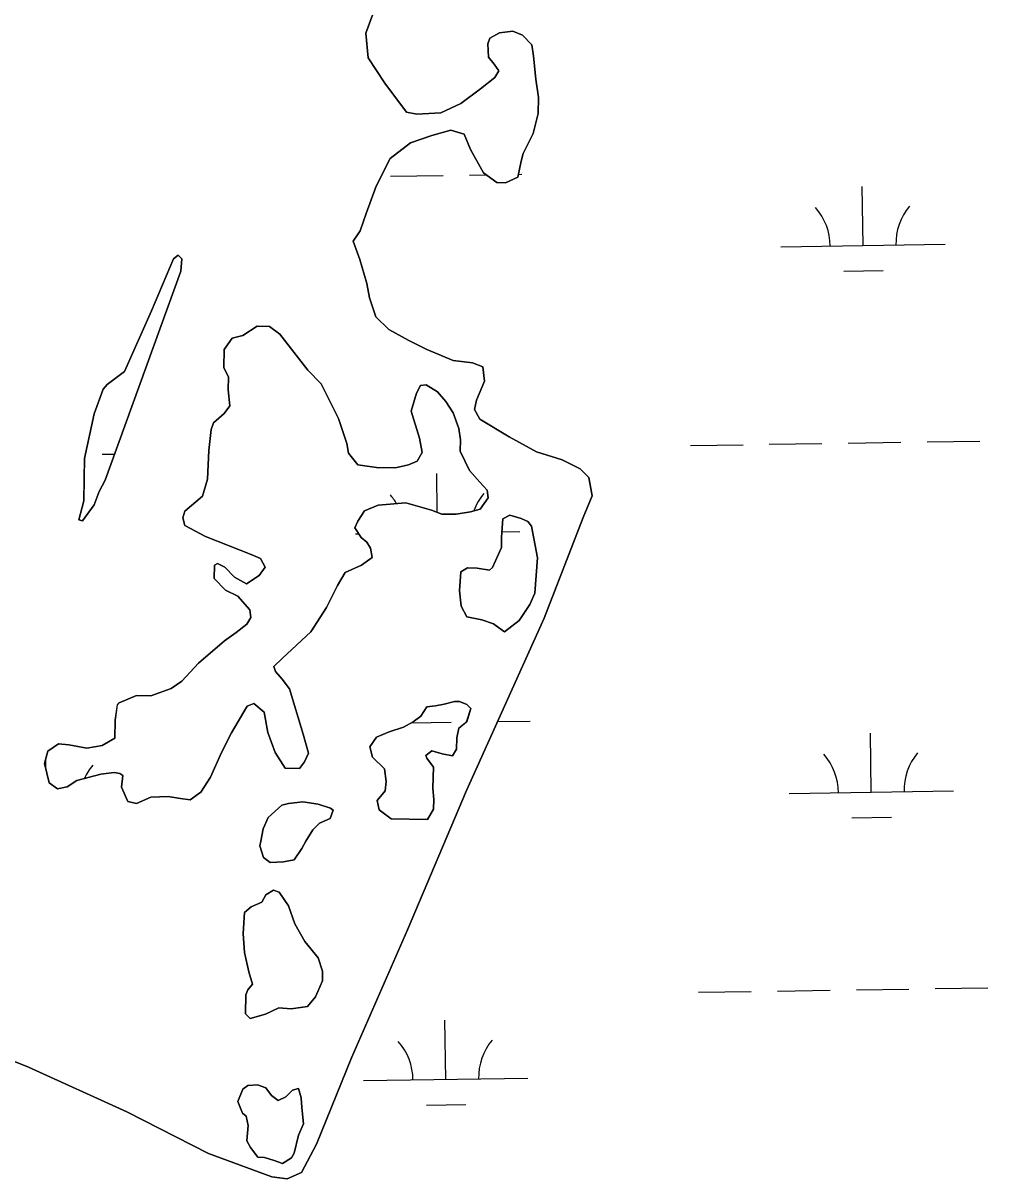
# Model space of a CAD drawing. Extents: x 3807117 to 3845308, y 337856 to 363736.
# Drawn here: x 3814601 to 3815188, y 347678 to 348381 of the extents above; entities that cross this region are included whole.
import ezdxf

# ---------------------------------------------------------------- set-up
doc = ezdxf.new("R2010")
doc.units = 0
doc.layers.add('V-TOPO-SHOR', color=7, linetype='Continuous')
doc.layers.add('V-WETL-SWMP', color=7, linetype='Continuous')

msp = doc.modelspace()

# ---------------------------------------------------------------- linework, layer by layer
at = {"layer": 'V-TOPO-SHOR'}
for points in [[(3814813.69, 348386.65), (3814809.41, 348375.11), (3814810.87, 348359.97), (3814821.05, 348344.67), (3814834.08, 348326.99), (3814840.46, 348325.71), (3814855, 348326.6), (3814867.31, 348332.18), (3814879.1, 348341.26), (3814887.95, 348348.07), (3814890.35, 348352.1), (3814887.52, 348356.22), (3814884.11, 348360.35), (3814883.68, 348368.49), (3814884.91, 348371.96), (3814890.78, 348375.34), (3814898.94, 348376.35), (3814904.7, 348373.91), (3814910.4, 348368), (3814911.44, 348361), (3814912.92, 348347.03), (3814914.46, 348335.96), (3814914.27, 348326.08), (3814911.14, 348313.93), (3814905.11, 348301.84), (3814903.86, 348297.21), (3814901.93, 348287.37), (3814894.31, 348284.02), (3814889.08, 348284.12), (3814881.06, 348290.08), (3814873.18, 348304.18), (3814869.29, 348313.55), (3814861.2, 348316.02)], [(3814861.2, 348316.02), (3814849.51, 348312.75), (3814836.64, 348308.34), (3814824.26, 348298.69), (3814815.81, 348281.99), (3814809.69, 348265.25), (3814806.01, 348254.86), (3814801.82, 348248.54), (3814805.68, 348237.43), (3814810.06, 348222.82), (3814811.64, 348214.07), (3814815.49, 348202.37), (3814823.49, 348194.67), (3814835.57, 348188.05), (3814846.51, 348182.62), (3814862.66, 348175.92), (3814874.26, 348174.54), (3814880.61, 348172.1), (3814881.6, 348163.36), (3814876.74, 348151.83), (3814875.47, 348146.04), (3814878.85, 348140.17), (3814896.67, 348129.37), (3814913.35, 348120.35), (3814928.96, 348115.41), (3814939.9, 348109.97), (3814945.03, 348104.64), (3814947.15, 348093.56), (3814941.67, 348080.3), (3814917.87, 348019.13), (3814870.58, 347914.23), (3814834.71, 347829.46), (3814800.71, 347751.63), (3814779.4, 347699.13), (3814770.36, 347681.86), (3814761.57, 347677.96), (3814752.29, 347679.29), (3814713.61, 347693.38), (3814664.1, 347718.71), (3814604.16, 347745.98), (3814563.2, 347762.44)], [(3814650.91, 348103.14), (3814696.86, 348230.15), (3814697.58, 348237.7), (3814695.3, 348240.06), (3814692.35, 348237.79), (3814678.98, 348206.08), (3814662.6, 348169.18), (3814651.99, 348161.24), (3814649.61, 348158.38), (3814644.1, 348143.37), (3814638.36, 348116.16), (3814638.15, 348104.54), (3814637.89, 348090.6), (3814634.77, 348079.03), (3814637.08, 348078.41), (3814644.24, 348088.15), (3814647.29, 348096.23), (3814650.91, 348103.14)], [(3814633.56, 347920.38), (3814648.16, 347924.18), (3814656.31, 347925.19), (3814659.79, 347924.54), (3814661.51, 347923.35), (3814660.8, 347916.39), (3814664.71, 347907.6), (3814669.91, 347906.34), (3814678.7, 347910.24), (3814689.17, 347910.63), (3814696.71, 347909.33), (3814702.5, 347908.64), (3814708.98, 347913.17), (3814714.97, 347922.35), (3814721.64, 347937.34), (3814727.67, 347949.44), (3814737.27, 347965.53), (3814741.37, 347967.2), (3814747.67, 347961.85), (3814749.76, 347949.61), (3814754.19, 347937.32), (3814760.4, 347927.9), (3814769.12, 347927.74), (3814772.1, 347931.75), (3814774.52, 347936.94), (3814771.25, 347948.62), (3814763.04, 347976.1), (3814758.5, 347981.99), (3814754.52, 347986.71), (3814753.42, 347989.64), (3814758.74, 347994.77), (3814775.89, 348010.73), (3814785.47, 348025.66), (3814792.11, 348038.91), (3814796.91, 348046.95), (3814806.87, 348051.42), (3814813.35, 348055.95), (3814812.3, 348061.78), (3814810.04, 348065.31), (3814806.6, 348068.28), (3814802.65, 348074.16), (3814804.46, 348078.2), (3814808.65, 348084.51), (3814816.85, 348087.85), (3814833.73, 348089.28), (3814849.34, 348084.92), (3814855.69, 348082.48), (3814864.41, 348082.31), (3814873.15, 348083.9), (3814879, 348085.53), (3814883.77, 348092.42), (3814883.28, 348097.07), (3814878.72, 348101.81), (3814872.46, 348108.9), (3814866.86, 348120.63), (3814866.99, 348127.6), (3814865.96, 348134.59), (3814862.65, 348143.96), (3814858.13, 348151.01), (3814853.01, 348156.92), (3814846.11, 348161.12), (3814842.61, 348160.6), (3814840.21, 348156), (3814837.09, 348145.01), (3814842.02, 348128.65), (3814843.6, 348119.9), (3814840.6, 348114.72), (3814835.33, 348112.5), (3814828.32, 348110.88), (3814817.27, 348110.51), (3814804.52, 348112.49), (3814798.84, 348119.57), (3814797.79, 348125.4), (3814792.84, 348140.6), (3814782.19, 348161.73), (3814774.21, 348170.01), (3814757.18, 348191.83), (3814750.87, 348196.6), (3814743.32, 348196.74), (3814734.5, 348191.09), (3814728.07, 348189.47), (3814723.29, 348182.58), (3814723.09, 348171.54), (3814725.89, 348165.68), (3814725.74, 348158.13), (3814726.72, 348148.23), (3814723.15, 348143.64), (3814716.65, 348137.95), (3814715.41, 348133.91), (3814714.01, 348121.15), (3814713.11, 348103.73), (3814710.01, 348093.32), (3814699.38, 348084.22), (3814698.14, 348080.18), (3814699.21, 348075.51), (3814711.88, 348068.88), (3814739.57, 348057.9), (3814745.34, 348055.47), (3814748.15, 348050.18), (3814744.56, 348045.02), (3814736.91, 348039.93)], [(3814912.33, 348034.34), (3814913.9, 348055.82), (3814910.19, 348075.07), (3814907.92, 348078.02), (3814903.88, 348079.84), (3814896.94, 348081.71), (3814892.83, 348079.46), (3814892.05, 348068.43), (3814891.93, 348062.04), (3814886.47, 348049.94), (3814884.7, 348048.23), (3814877.16, 348049.53), (3814871.35, 348049.64), (3814867.25, 348047.39), (3814866.45, 348035.78), (3814867.44, 348026.46), (3814870.8, 348020.01), (3814880.07, 348018.09), (3814887, 348015.64), (3814888.72, 348014.44), (3814893.88, 348010.86), (3814902.73, 348017.67), (3814909.3, 348027.43), (3814912.33, 348034.34)], [(3814736.91, 348039.93), (3814729.44, 348044.14), (3814723.73, 348050.06), (3814719.13, 348052.47), (3814717.36, 348051.34), (3814717.21, 348043.21), (3814724.06, 348036.1), (3814731.54, 348032.48), (3814738.95, 348024.2), (3814739.44, 348019.54), (3814737.04, 348015.52), (3814730.55, 348010.41), (3814723.48, 348005.31), (3814707.54, 347991.66), (3814697.45, 347980.8), (3814690.98, 347976.27), (3814678.69, 347971.85), (3814669.97, 347972.01), (3814659.43, 347967.56), (3814658.24, 347966.42), (3814656.91, 347957.14), (3814656.7, 347946.11), (3814649.06, 347941.6), (3814639.74, 347940.03), (3814628.73, 347941.98), (3814622.35, 347942.67), (3814615.87, 347938.15), (3814613.99, 347930.63), (3814616.68, 347918.95), (3814621.84, 347915.37), (3814627.67, 347916.42), (3814633.56, 347920.38)], [(3814850.27, 347915.77), (3814850.5, 347928.55), (3814846.53, 347933.86), (3814845.98, 347935.61), (3814849.52, 347938.45), (3814855.88, 347936.59), (3814862.25, 347935.31), (3814864.65, 347939.33), (3814864.78, 347946.3), (3814866.05, 347952.09), (3814870.77, 347956.07), (3814873.25, 347964.16), (3814870.97, 347966.53), (3814866.36, 347968.36), (3814863.45, 347968.41), (3814857.02, 347966.79), (3814851.78, 347965.73), (3814846.54, 347965.24), (3814842.94, 347959.49), (3814838.23, 347956.1), (3814832.35, 347952.72), (3814823.58, 347949.97), (3814815.97, 347946.63), (3814811.79, 347940.9), (3814813.42, 347934.47), (3814820.84, 347927.36), (3814821.86, 347919.79), (3814821.17, 347913.98), (3814816.42, 347908.26), (3814817.47, 347902.43), (3814824.93, 347897.06), (3814835.96, 347896.85), (3814847, 347896.65), (3814850.61, 347902.98), (3814850.72, 347908.79), (3814850.27, 347915.77)], [(3814777.14, 347890.39), (3814781.28, 347894.39), (3814787.73, 347897.17), (3814789.57, 347902.37), (3814787.85, 347903.56), (3814780.34, 347906.03), (3814771.06, 347907.36), (3814762.33, 347906.36), (3814758.24, 347905.28), (3814749.96, 347897.87), (3814746.93, 347890.96), (3814745.63, 347883.42), (3814744.99, 347880.53), (3814747.19, 347873.51), (3814751.2, 347870.53), (3814759.34, 347870.96), (3814765.76, 347872.01), (3814770.53, 347878.89), (3814772.94, 347883.5), (3814777.14, 347890.39)], [(3814780.34, 347812.45), (3814772.39, 347822.48), (3814766.19, 347833.06), (3814762.33, 347844.17), (3814756.67, 347852.41), (3814753.21, 347853.64), (3814748.51, 347850.82), (3814746.1, 347846.22), (3814739.65, 347843.43), (3814735.52, 347840.02), (3814734.7, 347827.25), (3814735.65, 347815.61), (3814738.33, 347803.93), (3814740.52, 347796.34), (3814737.55, 347792.91), (3814736.33, 347790.02), (3814736.12, 347778.4), (3814738.97, 347775.44), (3814748.32, 347778.17), (3814756.53, 347782.09), (3814764.07, 347781.37), (3814773.98, 347782.93), (3814778.74, 347788.65), (3814782.99, 347798.45), (3814783.09, 347804.26), (3814780.34, 347812.45)], [(3814771.49, 347711.48), (3814770.51, 347721.39), (3814770.04, 347727.2), (3814768.4, 347733.05), (3814764.9, 347731.95), (3814760.75, 347727.96), (3814756.06, 347725.72), (3814752.05, 347728.7), (3814748.65, 347733.41), (3814743.45, 347735.26), (3814737.63, 347734.78), (3814734.68, 347732.51), (3814731.64, 347725.01), (3814734.41, 347717.99), (3814736.7, 347716.2), (3814737.76, 347710.37), (3814737, 347701.08), (3814739.25, 347696.97), (3814743.79, 347691.08), (3814747.86, 347691), (3814753.64, 347689.15), (3814758.83, 347687.31), (3814764.13, 347690.7), (3814765.92, 347693.57), (3814768.45, 347704.57), (3814771.49, 347711.48)]]:
    msp.add_lwpolyline(points, dxfattribs=at)
at = {"layer": 'V-WETL-SWMP'}
for p, q in [((3814824.44, 348287.97), (3814856.44, 348288.45)), ((3814872.44, 348288.69), (3814882.72, 348288.85)), ((3814902.28, 348289.14), (3814904.43, 348289.17)), ((3815111.95, 348245.85), (3815111.41, 348281.84)), ((3815061.95, 348245.1), (3815161.94, 348246.6)), ((3815100.18, 348230.24), (3815124.18, 348230.6)), ((3815006.92, 348124.19), (3815038.91, 348124.67)), ((3815054.91, 348124.91), (3815086.91, 348125.39)), ((3815102.9, 348125.63), (3815134.9, 348126.11)), ((3815150.9, 348126.35), (3815182.9, 348126.83)), ((3814649.05, 348118.83), (3814656.62, 348118.94)), ((3814852.92, 348083.54), (3814852.56, 348107.13)), ((3814803.11, 348070.39), (3814805.16, 348070.42)), ((3814892.28, 348071.72), (3814903.1, 348071.89)), ((3814837.11, 347955.45), (3814861.42, 347955.82)), ((3814889.52, 347956.24), (3814909.42, 347956.54)), ((3815116.93, 347913.21), (3815116.39, 347949.21)), ((3814614.76, 347927.29), (3814614.67, 347933.34)), ((3815066.94, 347912.46), (3815166.93, 347913.96)), ((3815105.16, 347897.6), (3815129.16, 347897.96)), ((3815155.88, 347793.71), (3815187.88, 347794.19)), ((3815011.9, 347791.55), (3815043.9, 347792.03)), ((3815059.89, 347792.27), (3815091.89, 347792.75)), ((3815107.89, 347792.99), (3815139.88, 347793.47)), ((3814858.08, 347738.5), (3814857.55, 347774.5)), ((3814808.09, 347737.75), (3814908.08, 347739.25)), ((3814846.32, 347722.89), (3814870.31, 347723.25))]:
    msp.add_line(p, q, dxfattribs=at)
for points in [[(3814563.2, 347762.44), (3814604.16, 347745.98), (3814664.1, 347718.71), (3814713.61, 347693.38), (3814752.29, 347679.29), (3814761.56, 347677.96), (3814770.36, 347681.86), (3814779.4, 347699.13), (3814800.71, 347751.63), (3814834.71, 347829.46), (3814870.58, 347914.23), (3814917.87, 348019.13), (3814941.67, 348080.3), (3814947.15, 348093.56), (3814945.03, 348104.64), (3814939.9, 348109.97), (3814928.96, 348115.41), (3814913.35, 348120.35), (3814896.67, 348129.37), (3814878.85, 348140.17), (3814875.47, 348146.04), (3814876.74, 348151.83), (3814881.61, 348163.36), (3814880.61, 348172.1), (3814874.26, 348174.54), (3814862.66, 348175.92), (3814846.51, 348182.62), (3814835.57, 348188.05), (3814823.49, 348194.67), (3814815.49, 348202.37), (3814811.64, 348214.07), (3814810.06, 348222.82), (3814805.68, 348237.43), (3814801.82, 348248.54), (3814806.01, 348254.86), (3814809.69, 348265.25), (3814815.81, 348281.99), (3814824.26, 348298.69), (3814836.64, 348308.34), (3814849.51, 348312.75), (3814861.2, 348316.02), (3814869.29, 348313.55), (3814873.18, 348304.17), (3814881.06, 348290.08), (3814889.08, 348284.12), (3814894.31, 348284.02), (3814901.93, 348287.37), (3814903.86, 348297.21), (3814905.11, 348301.84), (3814911.14, 348313.93), (3814914.27, 348326.08), (3814914.46, 348335.96), (3814912.92, 348347.03), (3814911.44, 348361), (3814910.41, 348368), (3814904.7, 348373.91), (3814898.94, 348376.35), (3814890.78, 348375.34), (3814884.91, 348371.96), (3814883.68, 348368.49), (3814884.11, 348360.35), (3814887.52, 348356.22), (3814890.35, 348352.1), (3814887.95, 348348.07), (3814879.1, 348341.26), (3814867.31, 348332.18), (3814855, 348326.6), (3814840.45, 348325.71), (3814834.08, 348326.99), (3814821.05, 348344.67), (3814810.87, 348359.97), (3814809.41, 348375.11), (3814813.69, 348386.65)], [(3814633.56, 347920.38), (3814627.67, 347916.42), (3814621.84, 347915.37), (3814616.68, 347918.95), (3814613.99, 347930.63), (3814615.87, 347938.15), (3814622.35, 347942.68), (3814628.73, 347941.98), (3814639.74, 347940.03), (3814649.06, 347941.6), (3814656.7, 347946.1), (3814656.91, 347957.15), (3814658.25, 347966.42), (3814659.43, 347967.56), (3814669.97, 347972.01), (3814678.69, 347971.85), (3814690.98, 347976.27), (3814697.45, 347980.8), (3814707.54, 347991.66), (3814723.48, 348005.31), (3814730.55, 348010.41), (3814737.04, 348015.52), (3814739.44, 348019.54), (3814738.95, 348024.2), (3814731.54, 348032.48), (3814724.06, 348036.1), (3814717.21, 348043.21), (3814717.36, 348051.34), (3814719.13, 348052.47), (3814723.73, 348050.06), (3814729.44, 348044.14), (3814736.91, 348039.93), (3814744.56, 348045.02), (3814748.15, 348050.18), (3814745.34, 348055.47), (3814739.57, 348057.9), (3814711.88, 348068.88), (3814699.21, 348075.51), (3814698.14, 348080.18), (3814699.38, 348084.22), (3814710.01, 348093.32), (3814713.11, 348103.73), (3814714.01, 348121.15), (3814715.41, 348133.91), (3814716.65, 348137.95), (3814723.15, 348143.64), (3814726.72, 348148.23), (3814725.74, 348158.13), (3814725.89, 348165.68), (3814723.09, 348171.54), (3814723.29, 348182.58), (3814728.07, 348189.47), (3814734.5, 348191.09), (3814743.32, 348196.74), (3814750.87, 348196.6), (3814757.18, 348191.83), (3814774.21, 348170.01), (3814782.19, 348161.73), (3814792.84, 348140.6), (3814797.79, 348125.4), (3814798.84, 348119.57), (3814804.52, 348112.49), (3814817.27, 348110.51), (3814828.32, 348110.88), (3814835.33, 348112.5), (3814840.6, 348114.72), (3814843.6, 348119.9), (3814842.02, 348128.65), (3814837.09, 348145.01), (3814840.2, 348156), (3814842.61, 348160.6), (3814846.11, 348161.12), (3814853.01, 348156.92), (3814858.13, 348151.01), (3814862.65, 348143.96), (3814865.96, 348134.59), (3814866.99, 348127.6), (3814866.86, 348120.63), (3814872.46, 348108.9), (3814878.72, 348101.81), (3814883.28, 348097.07), (3814883.77, 348092.42), (3814879, 348085.53), (3814873.15, 348083.9), (3814864.41, 348082.31), (3814855.69, 348082.48), (3814849.34, 348084.92), (3814833.73, 348089.28), (3814816.85, 348087.85), (3814808.65, 348084.51), (3814804.46, 348078.2), (3814802.65, 348074.16), (3814806.6, 348068.28), (3814810.04, 348065.31), (3814812.3, 348061.78), (3814813.35, 348055.95), (3814806.87, 348051.42), (3814796.91, 348046.95), (3814792.11, 348038.91), (3814785.47, 348025.66), (3814775.89, 348010.73)], [(3814775.89, 348010.73), (3814758.74, 347994.77), (3814753.41, 347989.64), (3814754.52, 347986.71), (3814758.5, 347981.99), (3814763.04, 347976.09), (3814771.25, 347948.62), (3814774.52, 347936.94), (3814772.1, 347931.75), (3814769.12, 347927.74), (3814760.4, 347927.9), (3814754.19, 347937.32), (3814749.76, 347949.6), (3814747.67, 347961.85), (3814741.37, 347967.2), (3814737.27, 347965.53), (3814727.67, 347949.43), (3814721.64, 347937.34), (3814714.96, 347922.35), (3814708.98, 347913.17), (3814702.5, 347908.64), (3814696.71, 347909.33), (3814689.17, 347910.63), (3814678.7, 347910.24), (3814669.91, 347906.34), (3814664.71, 347907.6), (3814660.8, 347916.39), (3814661.51, 347923.35), (3814659.79, 347924.54), (3814656.31, 347925.19), (3814648.16, 347924.18), (3814633.56, 347920.38)]]:
    msp.add_lwpolyline(points, dxfattribs=at)
for points in [[(3814650.91, 348103.14), (3814647.29, 348096.23), (3814644.23, 348088.15), (3814637.08, 348078.41), (3814634.77, 348079.03), (3814637.89, 348090.6), (3814638.36, 348116.16), (3814644.1, 348143.37), (3814649.61, 348158.38), (3814651.99, 348161.24), (3814662.6, 348169.18), (3814678.98, 348206.08), (3814692.35, 348237.79), (3814695.3, 348240.06), (3814697.58, 348237.7), (3814696.86, 348230.15)], [(3814912.34, 348034.34), (3814909.3, 348027.43), (3814902.73, 348017.67), (3814893.88, 348010.86), (3814887, 348015.64), (3814880.07, 348018.09), (3814870.8, 348020.01), (3814867.44, 348026.46), (3814866.45, 348035.78), (3814867.24, 348047.39), (3814871.35, 348049.64), (3814877.16, 348049.53), (3814884.7, 348048.23), (3814886.47, 348049.94), (3814891.93, 348062.04), (3814892.05, 348068.43), (3814892.83, 348079.46), (3814896.94, 348081.71), (3814903.88, 348079.84), (3814907.92, 348078.02), (3814910.19, 348075.07), (3814913.9, 348055.82)], [(3814850.27, 347915.77), (3814850.72, 347908.79), (3814850.61, 347902.98), (3814847, 347896.65), (3814824.93, 347897.06), (3814817.47, 347902.43), (3814816.42, 347908.26), (3814821.17, 347913.98), (3814821.86, 347919.78), (3814820.84, 347927.36), (3814813.42, 347934.47), (3814811.79, 347940.9), (3814815.97, 347946.63), (3814823.58, 347949.98), (3814832.35, 347952.72), (3814838.23, 347956.1), (3814842.94, 347959.5), (3814846.54, 347965.24), (3814851.78, 347965.73), (3814857.03, 347966.79), (3814863.45, 347968.41), (3814866.35, 347968.36), (3814870.97, 347966.53), (3814873.25, 347964.16), (3814870.78, 347956.07), (3814866.05, 347952.09), (3814864.78, 347946.3), (3814864.65, 347939.33), (3814862.25, 347935.31), (3814855.88, 347936.59), (3814849.52, 347938.45), (3814845.98, 347935.61), (3814846.53, 347933.86), (3814850.5, 347928.55)], [(3814777.14, 347890.39), (3814772.95, 347883.5), (3814770.53, 347878.89), (3814765.76, 347872.01), (3814759.34, 347870.96), (3814751.2, 347870.53), (3814747.19, 347873.51), (3814744.99, 347880.53), (3814745.63, 347883.42), (3814746.93, 347890.96), (3814749.96, 347897.87), (3814758.24, 347905.28), (3814762.33, 347906.36), (3814771.06, 347907.36), (3814780.34, 347906.03), (3814787.85, 347903.56), (3814789.57, 347902.37), (3814787.73, 347897.17), (3814781.28, 347894.39)], [(3814780.34, 347812.45), (3814783.1, 347804.26), (3814782.99, 347798.45), (3814778.74, 347788.65), (3814773.98, 347782.93), (3814764.07, 347781.37), (3814756.53, 347782.09), (3814748.32, 347778.17), (3814738.97, 347775.44), (3814736.12, 347778.4), (3814736.33, 347790.02), (3814737.55, 347792.91), (3814740.52, 347796.34), (3814738.34, 347803.93), (3814735.65, 347815.61), (3814734.7, 347827.25), (3814735.52, 347840.02), (3814739.65, 347843.43), (3814746.1, 347846.22), (3814748.51, 347850.82), (3814753.21, 347853.64), (3814756.67, 347852.41), (3814762.33, 347844.17), (3814766.19, 347833.06), (3814772.39, 347822.48)], [(3814771.49, 347711.48), (3814768.45, 347704.57), (3814765.92, 347693.57), (3814764.13, 347690.7), (3814758.83, 347687.31), (3814753.64, 347689.15), (3814747.86, 347691), (3814743.79, 347691.08), (3814739.25, 347696.97), (3814737, 347701.08), (3814737.76, 347710.37), (3814736.7, 347716.2), (3814734.41, 347717.99), (3814731.64, 347725.01), (3814734.68, 347732.51), (3814737.63, 347734.78), (3814743.45, 347735.26), (3814748.65, 347733.41), (3814752.05, 347728.7), (3814756.06, 347725.72), (3814760.75, 347727.96), (3814764.9, 347731.95), (3814768.4, 347733.05), (3814770.04, 347727.2), (3814770.51, 347721.38)]]:
    msp.add_lwpolyline(points, close=True, dxfattribs=at)
for centre, start, end in [((3815056.7, 348245.49), 0.08653, 41.63019), ((3815167.18, 348247.15), 140.08653, 181.63019), ((3814797.86, 348070.78), 30.74941, 41.63019), ((3814908.33, 348072.44), 140.08653, 160.0461), ((3815061.69, 347912.86), 0.08653, 41.63019), ((3815172.16, 347914.51), 140.08653, 181.63019), ((3814670.31, 347906.99), 140.08653, 155.52335), ((3814802.84, 347738.15), 0.08653, 41.63019), ((3814913.31, 347739.8), 140.08653, 181.63019)]:
    msp.add_arc(centre, 35.25, start, end, dxfattribs=at)

doc.saveas('drawing.dxf')
